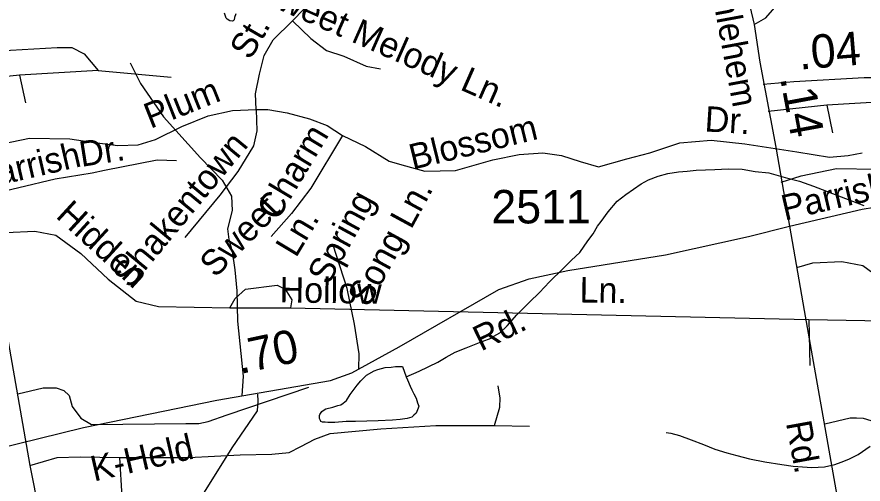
# Model space of a CAD drawing. Extents: x 2169602 to 2449496, y 721995 to 810662.
# Drawn here: x 2393158 to 2396320, y 796179 to 797924 of the extents above; entities that cross this region are included whole.
import ezdxf

# ---------------------------------------------------------------- set-up
doc = ezdxf.new("R2010")
doc.units = 0
doc.layers.add('Default', color=7, linetype='Continuous')

msp = doc.modelspace()

# ---------------------------------------------------------------- linework, layer by layer
at = {"layer": 'Default'}
for p, q in [((2394187.6, 797910.1), (2394357.5, 798087.4)), ((2393168.6, 797707), (2392949.4, 797684)), ((2393461.5, 797724.2), (2393168.6, 797707)), ((2393168.6, 797707), (2393190.7, 797603.6)), ((2393461.5, 797724.2), (2393734.7, 797699.6)), ((2396477.3, 797611.4), (2396184.4, 797594.2)), ((2396184.4, 797594.2), (2395965.3, 797571.2)), ((2396184.4, 797594.2), (2396206.5, 797490.7)), ((2393953.8, 796837.7), (2394180.2, 796837.7)), ((2394180.2, 796837.7), (2396117.7, 796793)), ((2394943.4, 796398.1), (2395073.8, 796394.7))]:
    msp.add_line(p, q, dxfattribs=at)
for points in [[(2395411.2, 799149.2), (2395563, 798893.7), (2395650.9, 798751.3), (2395735.7, 798558.6), (2395779.6, 798428.8), (2395806.9, 798328.2), (2395836.2, 798223.5), (2395913.6, 797895.8)], [(2395913.6, 797895.8), (2395956.2, 797920.4), (2396129.7, 798120.9), (2396269.9, 798285.3), (2396555.3, 798639.2), (2396588.4, 798677.1)], [(2393975.8, 797935.9), (2393971.9, 797921.9), (2393970.1, 797913.7), (2393966, 797909.8), (2393962.3, 797907.9), (2393954.1, 797909.6), (2393944, 797915.6), (2393940.1, 797919.8), (2393934.2, 797937.8)], [(2394052.2, 797577.7), (2394049.8, 797636.8), (2394064.5, 797710.7), (2394081.8, 797779.6), (2394116.2, 797838.7), (2394187.6, 797910.1)], [(2394187.6, 797910.1), (2394256.5, 797843.7), (2394315.6, 797799.3), (2394379.6, 797777.2), (2394463.3, 797740.2), (2394517.5, 797730.4)], [(2395913.6, 797895.8), (2395934, 797755.5), (2395994.7, 797437.1), (2396044.9, 797141.8)], [(2392930.5, 797785.9), (2393045.5, 797795.6), (2393308.9, 797810.4), (2393363, 797810.4), (2393409.8, 797785.8), (2393461.5, 797724.2)], [(2393581.1, 797752.1), (2393620.4, 797675.8), (2393706.5, 797550.3), (2393844.3, 797397.7), (2393925.4, 797314), (2393959.9, 797254.9), (2393962.3, 797200.8), (2393945.1, 797131.9), (2393950, 797092.5), (2393962.3, 797048.2), (2393972.2, 796979.3), (2393979.6, 796900.5), (2393982, 796787.3), (2394004.1, 796582), (2393998.9, 796507.9)], [(2395946.3, 797673.1), (2396061.3, 797682.8), (2396324.7, 797697.6), (2396378.8, 797697.6), (2396425.6, 797673), (2396477.3, 797611.4)], [(2392998.5, 797419.8), (2393072.6, 797443.5), (2393205.5, 797470.6), (2393355.6, 797468.1), (2393439.3, 797455.8), (2393535.3, 797443.5), (2393611.6, 797446), (2393675.6, 797465.7), (2393774.1, 797514.9), (2393872.5, 797554.3), (2393963.6, 797574), (2394052.2, 797577.7)], [(2394052.2, 797577.7), (2394054.7, 797498.9), (2394042.4, 797442.3), (2393983.3, 797346.2), (2393916.9, 797257.6), (2393786.4, 797100)], [(2394052.2, 797577.7), (2394096.5, 797577.7), (2394167.9, 797565.4), (2394251.6, 797543.2), (2394318.1, 797518.6), (2394374.7, 797481.7)], [(2394374.7, 797481.7), (2394256.5, 797284.7), (2394184, 797189.1), (2394108.1, 797103.3)], [(2394374.7, 797481.7), (2394460.8, 797439.8), (2394549.5, 797385.6), (2394596.2, 797370.9), (2394682.1, 797347.6), (2394797.6, 797350.9), (2394936.1, 797390.5), (2395035.1, 797410.3), (2395124.1, 797416.9), (2395193.4, 797407), (2395262.7, 797383.9), (2395332, 797364.1), (2395437.5, 797393.8), (2395523.3, 797416.9), (2395635.4, 797453.2), (2395752.9, 797463.1), (2395878.2, 797449.9), (2396072.8, 797420.2), (2396194.9, 797400.4), (2396264.2, 797407), (2396317, 797416.9)], [(2396014.3, 797307), (2396088.4, 797330.7), (2396221.3, 797357.8), (2396371.5, 797355.3), (2396455.1, 797343), (2396551.1, 797330.7), (2396627.5, 797333.1), (2396691.5, 797352.8), (2396789.9, 797402.1), (2396888.4, 797441.5), (2396979.4, 797461.2), (2397068.1, 797464.9)], [(2393029.1, 797254.7), (2393301.5, 797319.1), (2393439.3, 797341.3), (2393486.1, 797351.2), (2393683, 797390.6), (2393754.4, 797388.1)], [(2394613.4, 796579.8), (2394661, 796600.2), (2394730.9, 796634.7), (2394762.9, 796653), (2394796.5, 796671), (2394836.7, 796687.3), (2394886.7, 796707.7), (2394940.2, 796727.6), (2394940.5, 796731.6), (2394962.4, 796743.7), (2394990.3, 796769.9), (2395025.8, 796810.4), (2395073.7, 796858.2), (2395111.3, 796894.8), (2395149, 796934.9), (2395198.8, 796983.4), (2395230.4, 797015.5), (2395262.4, 797043.5), (2395292.1, 797087.7), (2395312.2, 797113.8), (2395328, 797141.9), (2395341.9, 797160), (2395367.6, 797196), (2395401.4, 797236.2), (2395433.2, 797260.2), (2395490.8, 797300.6), (2395518.7, 797315), (2395554.6, 797329.1), (2395590.7, 797339), (2395630.5, 797345.6), (2395662.6, 797347.6), (2395696.5, 797351.8), (2395766.6, 797354.2), (2395816.6, 797356.4), (2395868.7, 797355), (2395916.7, 797346.9), (2395968.6, 797341.5), (2396028.5, 797324), (2396082.8, 797310.1), (2396135.1, 797292.4), (2396255, 797245.1), (2396323.1, 797219.4)], [(2396044.9, 797141.8), (2396317.3, 797206.3), (2396455.1, 797228.5), (2396501.9, 797238.3), (2396698.8, 797277.7), (2396770.2, 797275.3)], [(2393029.1, 797254.7), (2393084, 796939.5), (2393206.4, 796248.4), (2393277.6, 795890.3), (2393412.6, 795142.6), (2393483.7, 794761.5), (2393589.4, 794154.1), (2393653.3, 793828.5), (2393694.1, 793596), (2393713.4, 793484), (2393701.9, 793392.9)], [(2392523.3, 796126.1), (2392558.3, 796160.7), (2392610.7, 796195.2), (2392909.9, 796267.5), (2393407, 796390), (2393905.6, 796491.6), (2394329.9, 796565.9), (2394409.4, 796594.2), (2394587.3, 796691.6), (2394959.3, 796906.2), (2395072.3, 796945), (2395216.7, 796976.4), (2395581.9, 797035), (2395891.6, 797104.2), (2396044.9, 797141.8)], [(2396044.9, 797141.8), (2396099.8, 796826.7), (2396222.3, 796135.6), (2396293.4, 795777.4), (2396428.4, 795029.8), (2396499.6, 794648.6), (2396605.2, 794041.3), (2396669.1, 793715.6), (2396709.9, 793483.2), (2396729.2, 793371.1), (2396717.7, 793280)], [(2393057.2, 797101), (2393116.9, 797118.4), (2393225.2, 797123.4), (2393303.9, 797108.6), (2393397.5, 797039.6), (2393499.8, 796944.9), (2393604.2, 796862.3), (2393687.9, 796842.6), (2393953.8, 796837.7)], [(2394435.5, 796608.5), (2394437.1, 796665.7), (2394419.8, 796776.5), (2394392.8, 796909.4), (2394339.8, 797071.6)], [(2396073, 796988.2), (2396132.7, 797005.6), (2396241, 797010.5), (2396319.8, 796995.8), (2396413.3, 796926.8), (2396515.7, 796832), (2396620.1, 796749.5), (2396703.8, 796729.8), (2396969.6, 796724.9)], [(2393953.8, 796837.7), (2393973.5, 796872.2), (2394012.8, 796906.7), (2394131, 796921.4), (2394160.5, 796906.7), (2394185.2, 796867.3), (2394180.2, 796837.7)], [(2396117.7, 796793), (2396121, 796621.4)], [(2396117.7, 796793), (2397091.5, 796776.5)], [(2394613.4, 796579.8), (2394617.5, 796567.9), (2394627.5, 796544), (2394633.7, 796530.2), (2394641.5, 796516), (2394649.9, 796500.1), (2394655.8, 796482.2), (2394659.7, 796470.2), (2394658.1, 796462), (2394649.9, 796444.1), (2394642.1, 796436), (2394634.1, 796428.2), (2394616.1, 796424.1), (2394590.2, 796419.9), (2394562.1, 796417.6), (2394508.2, 796415.2), (2394466.2, 796413.1), (2394424.1, 796413), (2394388.5, 796412.7), (2394346.4, 796408.5), (2394332.5, 796408.1), (2394320.6, 796408.4), (2394310.3, 796410.3), (2394300.5, 796410.1), (2394294.3, 796412.3), (2394292.5, 796416.2), (2394288.4, 796424.2), (2394288.6, 796430.2), (2394288.4, 796434.3), (2394290.2, 796438.1), (2394292.3, 796442.2), (2394298.2, 796450.3), (2394306.4, 796456.3), (2394312.2, 796460.3), (2394338.2, 796466.5), (2394357.9, 796472.4), (2394368.2, 796474.6), (2394378, 796480.8), (2394389.9, 796490.7), (2394403.8, 796513), (2394429.9, 796548.8), (2394443.6, 796565), (2394465.1, 796585.2), (2394493.4, 796601.3), (2394507.2, 796607.3), (2394534.9, 796613.6), (2394557.4, 796615.5), (2394573, 796617.6), (2394590.8, 796617.8), (2394599.5, 796617.7), (2394613.4, 796579.8)], [(2393161.2, 796516.3), (2393255.8, 796538.8), (2393279.8, 796538.8), (2393305.1, 796537.7), (2393333.5, 796528.7), (2393353.2, 796509), (2393365.4, 796468.5), (2393397.5, 796425.2), (2393436.9, 796400.6), (2393788.9, 796405.5), (2393838.1, 796405.5), (2393872.5, 796412.9), (2393943.9, 796437.5), (2394249.2, 796541)], [(2394943.4, 796398.1), (2394963, 796465.9), (2394964, 796501.1), (2394960.6, 796521.7), (2394957.1, 796545.7)], [(2394057.2, 796514.9), (2394058.4, 796487.8), (2394055.8, 796452.1), (2393961.2, 796314), (2393782.8, 796028.7), (2393684.4, 795807.2), (2393650, 795730.7), (2393642.6, 795679), (2393659.8, 795651.9), (2393785.2, 795553.4), (2393812.3, 795489.4), (2393800, 795386.1), (2393780.6, 795299.2)], [(2396177, 796403.5), (2396271.6, 796426), (2396295.6, 796426), (2396320.9, 796424.9), (2396349.3, 796415.8), (2396369, 796396.1), (2396381.3, 796355.6), (2396413.3, 796312.4), (2396452.7, 796287.8), (2396804.7, 796292.7), (2396853.9, 796292.7), (2396888.4, 796300.1), (2396959.8, 796324.7), (2397265, 796428.1)], [(2393541.5, 796277.7), (2393555, 796277.5), (2393801.2, 796277.5), (2393993, 796287.4), (2394111.3, 796289.8), (2394175.3, 796297.2), (2394219.6, 796319.3), (2394271.1, 796346.6), (2394329.4, 796367.2), (2394518.1, 796384.4), (2394723.9, 796398.1), (2394943.4, 796398.1)], [(2395584.3, 796371.3), (2395602.2, 796369.4), (2395634.1, 796359.8), (2395678.2, 796344.2), (2395724.2, 796326.3), (2395766.4, 796308.5), (2395810.9, 796294.9), (2395848.6, 796285.1), (2395896.4, 796273.4), (2395952.8, 796261.7), (2396016.6, 796252), (2396058.6, 796246.1), (2396128.9, 796240.7), (2396176.5, 796242.8), (2396214.4, 796251.3), (2396238.6, 796261), (2396266.7, 796271.4), (2396302.4, 796289.5), (2396346.1, 796319.8)], [(2393206.4, 796248.4), (2393308.9, 796277.5), (2393395, 796279.9), (2393541.5, 796277.7)], [(2393541.5, 796277.7), (2393550.1, 796131), (2393574.7, 796066.9), (2393614.1, 796002.9), (2393614.1, 795830.5), (2393614.1, 795532.6), (2393604.2, 795456.2), (2393602, 795439.9)]]:
    msp.add_lwpolyline(points, dxfattribs=at)

# ---------------------------------------------------------------- texts
for s, height, rotation, p in [('Bethlehem', 95, 280.4882, (2395724.1, 798179.2)), ('Sweet Melody Ln.', 95, 336.1851, (2394048.2, 797990.3)), ('St.', 95, 59.7546, (2394030.3, 797759.7)), ('.04', 125, 4.6978, (2396083.5, 797727.2)), ('Plum', 95, 21.7353, (2393657.3, 797505.6)), ('.14', 125, 280.5201, (2396009.9, 797696.2)), ('Dr.', 95, 356.4222, (2395726.4, 797496.6)), ('Blossom', 95, 13.7664, (2394637.4, 797352.9)), ('Charm', 95, 59.047, (2394130.5, 797157.8)), ('Parrish', 95, 13.0969, (2393011.6, 797275.6)), ('Dr.', 95, 8.9844, (2393399.3, 797363.6)), ('Shakentown', 95, 50.3829, (2393580.8, 796905.6)), ('Parrish', 95, 13.0969, (2396027.4, 797162.8)), ('Spring', 95, 61.4156, (2394322.9, 796919)), ('Song Ln.', 95, 61.4156, (2394472.5, 796835.9)), ('Hidden', 95, 317.4279, (2393299.9, 797177)), ('Sweet', 95, 45.7563, (2393900.1, 796946.3)), ('Ln.', 95, 59.047, (2394200.9, 797021.2)), ('Hollow', 95, 359.2124, (2394139.6, 796857.6)), ('Ln.', 95, 359.2124, (2395260.3, 796857.3)), ('Rd.', 95, 25.8177, (2394892.4, 796673.5)), ('.70', 125, 12.0376, (2393992, 796589.4)), ('Rd.', 95, 280.3728, (2396031.7, 796407.3)), ('K-Held', 95, 12.9958, (2393446.3, 796187.7))]:
    msp.add_text(s, height=height, rotation=rotation, dxfattribs=at).set_placement(p)
msp.add_text('2511', height=125, dxfattribs=at).set_placement((2394931.1, 797152.6))

doc.saveas('drawing.dxf')
